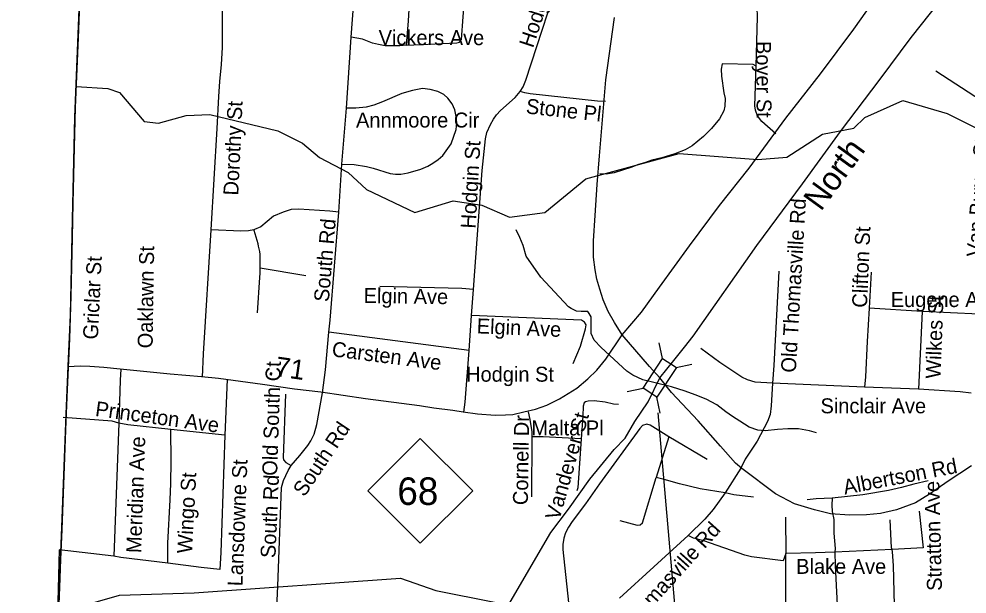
# Model space of a CAD drawing. Extents: x 1662474 to 1856135, y 779280 to 917889.
# Drawn here: x 1689866 to 1695888, y 793820 to 797474 of the extents above; entities that cross this region are included whole.
import ezdxf

# ---------------------------------------------------------------- set-up
doc = ezdxf.new("R2010")
doc.units = 0
for name, color, linetype in [('Exist Boundary Political City Limit New', 7, 'Continuous'), ('Exist Boundary Political CountyLine', 7, 'Continuous'), ('Exist Hydrographic Misc Water Feature', 7, 'Continuous'), ('Exist Railroad Mainline', 7, 'Continuous'), ('Exist Railroad Mainline Label', 7, 'Continuous'), ('Exist Railroad Structure Bridge CELL', 7, 'Continuous'), ('Exist Railroad Structure Bridge Number Label', 7, 'Continuous'), ('Exist Road Non-System Type 51', 7, 'Continuous'), ('Exist Road Non-System Type 51 Label', 7, 'Continuous'), ('Exist Road Primary NC Mileage Hundredths English Label', 7, 'Continuous'), ('Exist Road Primary NC Shield CELL', 7, 'Continuous'), ('Exist Road Primary NC Shield Number Label', 7, 'Continuous'), ('Exist Road Primary NC UnDivided 4 Lane Attributed', 7, 'Continuous'), ('Exist Road Secondary Type 51 Undivided 4 Lane Attributed', 7, 'Continuous'), ('Map Preparation Boundary City Limit Buffer Line', 7, 'Continuous')]:
    doc.layers.add(name, color=color, linetype=linetype)

msp = doc.modelspace()

# ---------------------------------------------------------------- linework, layer by layer
at = {"layer": 'Exist Boundary Political City Limit New'}
for points in [[(1689760.2, 800890.7), (1689901.4, 800886.2), (1690231.1, 800876), (1690383.1, 800871.4), (1690380.2, 800803.5), (1690374.1, 800662.6), (1690347.6, 800042.9), (1690310.5, 799344.8), (1690287.8, 798785.4), (1690283.6, 798668.8), (1690276.9, 798480.8), (1690266.5, 798187.4), (1690261, 798032.2), (1690248.1, 797517.8), (1690241.4, 797353.6), (1690223, 796911.8), (1690215.9, 796656.9)], [(1690215.9, 796656.9), (1690207.8, 796303.1), (1690202.9, 796083.4), (1690195.1, 795715.2), (1690185.8, 795441.4), (1690172.1, 795119.9), (1690164.2, 794918.6), (1690148.5, 794516.1), (1690137.4, 794230.2), (1690130, 794038.8), (1690123.1, 793863.2), (1690108.4, 793485.2)]]:
    msp.add_lwpolyline(points, dxfattribs=at)
at = {"layer": 'Exist Boundary Political CountyLine'}
msp.add_lwpolyline([(1690037.5, 791664.5), (1690168, 795015.6), (1690178, 795270.7), (1690192.5, 795591.5), (1690205.3, 796201.4), (1690220.4, 796849.4), (1690253.3, 797643.4)], dxfattribs=at)
at = {"layer": 'Exist Hydrographic Misc Water Feature'}
for points in [[(1690228.5, 797044), (1690429.8, 797031.6), (1690504.7, 797007.1), (1690660.8, 796823.4), (1690752.7, 796811.7), (1690927.8, 796860.7), (1691078.8, 796867.4), (1691510.8, 796763.5), (1691667.8, 796684.8), (1691775.8, 796594), (1691957.7, 796498.4), (1692073.8, 796391), (1692380.8, 796243.6), (1692622.8, 796317.5), (1692805.8, 796290.7), (1692980.8, 796215), (1693205.8, 796243.2), (1693466.8, 796457.9), (1694059.8, 796619.8), (1694559.8, 796580.1), (1694742.9, 796596), (1694969.9, 796742.4), (1695169.9, 796781), (1695237.9, 796848.6), (1695480.8, 796955.2), (1695762.9, 796874), (1696011.8, 796747.6)], [(1694931.8, 794845.1), (1694887.9, 794857.5), (1694817.8, 794869.6), (1694749.9, 794870.2), (1694683.7, 794864.9), (1694605.8, 794856.7), (1694560, 794860.9), (1694504, 794880.9), (1694444.2, 794917.4), (1694398.2, 794947.9), (1694356.3, 794977.4), (1694298.6, 795022.1), (1694230.5, 795058), (1694160.8, 795086.5), (1694096.8, 795109.1), (1694011, 795137.1), (1693907.1, 795161.4), (1693829.1, 795181.8), (1693765.3, 795210.2), (1693727.5, 795236.4), (1693563.9, 795387.4), (1693520.1, 795433.4), (1693500.3, 795475.7), (1693500.6, 795525.8), (1693500.7, 795581.6), (1693488.8, 795603.2), (1693478.8, 795615.6), (1693462.8, 795616), (1693437, 795614.1), (1693406.8, 795617.9), (1693372.9, 795634.2), (1693356.9, 795644.4), (1693179.8, 795832.7), (1693088.1, 795967.4), (1693068.4, 796035.2), (1693046.7, 796085.6), (1693024.7, 796134.5)], [(1690243.7, 793625), (1690261.8, 793742.8), (1690503.7, 793813.4), (1690978.7, 793826.6), (1692288.8, 793921.5), (1692512.8, 793841.5), (1693269.8, 793691.5), (1693377.8, 793623.6), (1693651.8, 793522.9), (1693959.8, 793487.1), (1694548.8, 793222.4), (1695381.8, 793202.2), (1695730.8, 793057.2), (1695919.9, 792846.6), (1695976.9, 792720.7), (1695990.8, 792464.4), (1695921.8, 792272.1)]]:
    msp.add_lwpolyline(points, dxfattribs=at)
at = {"layer": 'Exist Railroad Mainline'}
msp.add_lwpolyline([(1692978.1, 793753.9), (1693133.5, 794023.1), (1693244.7, 794210.6), (1693355.7, 794359.7), (1693492.8, 794548.9), (1693645.7, 794738.2), (1693716.1, 794809.9), (1693777.4, 794915.8), (1693862.4, 795041.9), (1693936, 795193.1), (1694024.8, 795304.5), (1694093.7, 795387.6), (1694147.8, 795459.3), (1694553, 796035), (1694843.6, 796425.6), (1695085.3, 796758.1), (1695337.3, 797092.4), (1695532.7, 797355.6), (1695836.9, 797740.1)], dxfattribs=at)
at = {"layer": 'Exist Railroad Structure Bridge CELL'}
for p, q in [((1693954, 795315.9), (1693932.9, 795416.6)), ((1694040.1, 795259.6), (1694140.8, 795280.7)), ((1693729.6, 795106.4), (1693830.3, 795127.5)), ((1693939.6, 794969.2), (1693918.5, 795069.9))]:
    msp.add_line(p, q, dxfattribs=at)
msp.add_lwpolyline([(1693830.3, 795127.5), (1693953.6, 795316.2), (1694041.7, 795258.6), (1693918.5, 795069.9)], close=True, dxfattribs=at)
at = {"layer": 'Exist Railroad Structure Bridge Number Label'}
msp.add_line((1693924.1, 794970.6), (1694146.5, 792408.1), dxfattribs=at)
at = {"layer": 'Exist Road Non-System Type 51'}
for p, q in [((1691976, 797357.2), (1692038.6, 798238)), ((1691945.2, 796907.4), (1691976, 797357.2)), ((1691917.6, 796550.7), (1691945.2, 796907.4)), ((1691896.8, 796247), (1691917.6, 796550.7)), ((1691688.1, 795842.6), (1691398.6, 795889.5)), ((1695279.6, 795864.1), (1695267.2, 795635.5)), ((1692741.1, 795589.2), (1692752.6, 795755.9)), ((1695602.1, 795616), (1695267.2, 795635.5)), ((1692724.8, 795368.2), (1692741.1, 795589.2)), ((1695602.1, 795616), (1695580.4, 795122.6)), ((1695962.2, 795597.7), (1695602.1, 795616)), ((1692724.8, 795368.2), (1691833.8, 795484.6)), ((1691188.1, 795182.2), (1691173.4, 794829.2)), ((1695237.6, 795134.9), (1694652.4, 795159.6)), ((1695580.4, 795122.6), (1695237.6, 795134.9)), ((1690499.4, 794905.6), (1690467.6, 794059.7)), ((1691173.4, 794829.2), (1690829.5, 794865.9)), ((1693124.2, 794819.5), (1693121.6, 794437.9)), ((1693993, 794818.7), (1693913.1, 794559.9)), ((1694237.6, 794674.6), (1693993, 794818.7)), ((1694451.2, 794619.5), (1694351, 794463.1)), ((1694735.8, 794309.2), (1694736.6, 794077.2)), ((1694116.9, 794191.9), (1693679.4, 793793.5)), ((1695411.6, 794103.5), (1695048.4, 794086.2))]:
    msp.add_line(p, q, dxfattribs=at)
for points in [[(1691086.8, 796133.1), (1691125.1, 796778.8), (1691135.1, 796980.4), (1691141.1, 797077.2), (1691151.6, 797183.8), (1691158.1, 797293.2), (1691159.4, 797531.8), (1691166, 797802.1), (1691172.4, 798011.9), (1691189.6, 798391.6)], [(1692326.4, 797307.1), (1692340.2, 797461.7), (1692378.1, 798104.7), (1692384.6, 798135.9)], [(1692326.4, 797307.1), (1692647.4, 797322.1), (1692663.1, 797326), (1692676.5, 797343.4), (1692729.8, 798064.6), (1692780.4, 798082.7)], [(1693048.9, 797013.9), (1693067.6, 797043.1), (1693084.4, 797085.4), (1693328.1, 797833.6), (1693341, 797865.9)], [(1694548.4, 797174.6), (1694556.5, 797486.6), (1694555.8, 797545.7)], [(1692326.4, 797307.1), (1692285.1, 797303.7), (1692192.5, 797303.4), (1692149.8, 797310.8), (1692111.9, 797320.8), (1692048.6, 797344.6), (1691976, 797357.2)], [(1694548.4, 797174.6), (1694528.6, 797183.5), (1694332.4, 797189.8), (1694326.4, 797154.1), (1694329.2, 797109.8), (1694342.4, 797003.9), (1694351, 796969), (1694349.4, 796920.2), (1694342.4, 796889.8), (1694316.4, 796839.1), (1694264.1, 796778), (1694213.5, 796726.2), (1694141, 796668.8), (1694097.4, 796642.2), (1694032.4, 796616), (1693950.2, 796592.2), (1693886.4, 796577.4), (1693845.8, 796561.4), (1693802.1, 796549.9), (1693753.4, 796529.7), (1693646.2, 796496.1), (1693595.6, 796487.7), (1693554.9, 796490.6)], [(1694673.9, 796743.9), (1694584.1, 796821.9), (1694558.1, 796859.4), (1694543.6, 796895.2), (1694540.8, 796921.5), (1694548.4, 797174.6)], [(1696072.5, 796907.1), (1695980.6, 796953.9), (1695689.2, 797141.8)], [(1691917.6, 796550.7), (1691994.1, 796549.1), (1692072.9, 796537), (1692115.4, 796526.8), (1692223.8, 796492.4), (1692256.9, 796487.4), (1692292.2, 796487.4), (1692337.1, 796495.6), (1692418, 796520), (1692462.9, 796538.9), (1692495.1, 796557.8), (1692527.6, 796579.9), (1692558.6, 796605.8), (1692611.6, 796681.4), (1692642.6, 796771.9), (1692647.9, 796813.4), (1692642.9, 796854.6), (1692634.2, 796895.9), (1692616.9, 796934.9), (1692589.4, 796970.9), (1692565.5, 796993.4), (1692526.1, 797012.4), (1692478.4, 797025.8), (1692428.1, 797031), (1692364.9, 797019.2), (1692297.5, 797000.2), (1692175.6, 796946.5), (1692120.9, 796926.2), (1692071, 796912.6), (1692006.1, 796907.6), (1691945.2, 796907.4)], [(1692752.6, 795755.9), (1692808.2, 796511.6), (1692829, 796712.1), (1692838.1, 796751.8), (1692860.2, 796804.2), (1692879.4, 796838.1), (1692899.9, 796865.4), (1692924.8, 796892.2), (1693017.1, 796975.9), (1693048.9, 797013.9)], [(1693590.6, 796948.6), (1693540.5, 796952), (1693113.2, 796998.9), (1693078.9, 797004.8), (1693048.9, 797013.9)], [(1691896.8, 796247), (1691840.9, 796253.6), (1691643.4, 796265.9), (1691594.1, 796262.5), (1691543.6, 796247), (1691482, 796221.2), (1691401.1, 796152.8), (1691361.9, 796135.2), (1691358.1, 796134.7)], [(1691833.8, 795484.6), (1691842.9, 795559.1), (1691896.8, 796247)], [(1691031.4, 795197.7), (1691037.6, 795346.2), (1691086.8, 796133.1)], [(1691358.1, 796134.7), (1691324, 796127.1), (1691274.6, 796125.2), (1691086.8, 796133.1)], [(1691398.6, 795889.5), (1691398.6, 795960.2), (1691397.5, 795976.7), (1691394.9, 795996.6), (1691388.1, 796029.7), (1691384.4, 796044.1), (1691359.1, 796130.5), (1691358.1, 796134.7)], [(1691381, 795606.6), (1691395.1, 795830.2), (1691397.5, 795859.4), (1691398.6, 795889.5)], [(1694692.8, 795871.2), (1694661.5, 795273), (1694652.4, 795159.6)], [(1692752.6, 795755.9), (1692678.9, 795761.7), (1692157.6, 795774.9)], [(1695267.2, 795635.5), (1695253.4, 795425.5), (1695243.4, 795199), (1695237.6, 795134.9)], [(1693385.6, 795285.6), (1693433.6, 795394.5), (1693464.9, 795505.2), (1693468.4, 795529.4), (1693458.9, 795548.4), (1693439.8, 795559.4), (1692741.1, 795589.2)], [(1691793.9, 795098.5), (1691811.9, 795245.2), (1691833.8, 795484.6)], [(1692691.6, 794975.1), (1692699.4, 795039.7), (1692724.8, 795368.2)], [(1694652.4, 795159.6), (1694543.1, 795167), (1694493.2, 795181.2), (1694456.5, 795196.9), (1694317.4, 795291.7), (1694198, 795379.4)], [(1690513.5, 795249.1), (1690508.9, 795179.9), (1690499.4, 794905.6)], [(1694652.4, 795159.6), (1694644.1, 795015.8), (1694636.6, 794960.7), (1694620.6, 794916.1), (1694554.9, 794791.4), (1694478.9, 794676.2), (1694451.2, 794619.5)], [(1691559.8, 795090.6), (1691543.4, 794688.5), (1691546.1, 794672.2), (1691561, 794655.7), (1691595.6, 794636.5)], [(1691595.6, 794636.5), (1691650, 794699.5), (1691699.6, 794763.4), (1691719.9, 794793.2), (1691740.9, 794834.9), (1691757.1, 794897.7), (1691793.9, 795098.5)], [(1695914.8, 795095.9), (1695843.9, 795105), (1695580.4, 795122.6)], [(1693675.1, 795024.4), (1693641.4, 795027.4), (1693588.9, 795038.9), (1693518.8, 795046.8), (1693481.1, 795044.9), (1693464.4, 795040.2), (1693456.8, 795034.4), (1693449.6, 795013.9), (1693448.4, 794949.9), (1693436.1, 794805.4)], [(1693100.6, 794977.2), (1693111.9, 794928.2), (1693124.2, 794851.5), (1693124.2, 794819.5)], [(1690499.4, 794905.6), (1690458.6, 794917.4), (1690146.6, 794942)], [(1690829.5, 794865.9), (1690558.1, 794894.9), (1690499.4, 794905.6)], [(1690811.6, 794015.6), (1690811.1, 794143.4), (1690827.1, 794418.4), (1690830.6, 794521.6), (1690832.1, 794664.6), (1690829.5, 794865.9)], [(1693993, 794818.7), (1693875.4, 794893.2), (1693854.9, 794898.8), (1693826.9, 794890.4), (1693810.1, 794872.2), (1693552.9, 794519.5), (1693465.1, 794394), (1693379.4, 794279.9), (1693355.5, 794243.9), (1693338.4, 794209), (1693327.4, 794174.4), (1693320.6, 794135.2), (1693320.6, 794102.2), (1693355.5, 793765.4), (1693372.9, 793718.4), (1693397.8, 793675.7), (1693429.8, 793637.6), (1693474.1, 793599.9)], [(1691173.4, 794829.2), (1691148.9, 794083.5), (1691140.6, 793974.9), (1691023, 793988.2), (1690811.6, 794015.6)], [(1693436.1, 794805.4), (1693195.1, 794818.4), (1693124.2, 794819.5)], [(1693436.1, 794805.4), (1693415.1, 794493.8), (1693409.9, 794476.4)], [(1691480.6, 793227.1), (1691511.1, 793870.4), (1691534.2, 794496.9), (1691545.9, 794542.1), (1691575.1, 794605.9), (1691595.6, 794636.5)], [(1693682.5, 794288.2), (1693792.2, 794257.5), (1693811.6, 794260.4), (1693825.6, 794272.5), (1693913.1, 794559.9)], [(1694351, 794463.1), (1694193, 794488.2), (1694061, 794520.2), (1693964.9, 794548.1), (1693913.1, 794559.9)], [(1696451.5, 794580.9), (1696220, 794601.4), (1696193.8, 794599.8), (1696172.8, 794589.2), (1696156.5, 794573), (1696143.4, 794555.4), (1696133.9, 794513.7), (1696103.1, 793995.6), (1696038.4, 793170.2), (1696034.9, 793152.6), (1696025.5, 793133.9), (1696010.6, 793119.5), (1695998.8, 793112.9), (1695978.8, 793107.4), (1695964.9, 793107.9), (1695491.9, 793171.2), (1695468, 793185.4), (1695450.1, 793206.7), (1695442.1, 793227.1), (1695439.9, 793243.9), (1695420, 794000.6), (1695415.5, 794088), (1695411.6, 794103.5)], [(1695641.2, 794539.2), (1695550.4, 794518.9), (1695472.8, 794496.4), (1695388.5, 794476.9), (1695226.9, 794449.4), (1695030.5, 794428.7)], [(1694351, 794463.1), (1694275.1, 794356.5), (1694222.4, 794295.1), (1694116.9, 794191.9)], [(1694532.1, 794435.8), (1694407.4, 794451.2), (1694351, 794463.1)], [(1695030.5, 794428.7), (1694929.1, 794424.5), (1694872, 794417.9)], [(1695030.5, 794428.7), (1695029.1, 794383.8), (1695031.9, 794345.2), (1695041.5, 794293)], [(1695583.8, 794346), (1695609, 794114.2), (1695411.6, 794103.5)], [(1695041.5, 794293), (1695041.5, 794207.7), (1695050.1, 794109.2), (1695048.4, 794086.2)], [(1695411.6, 794103.5), (1695408.4, 794114.2), (1695400.4, 794292.2)], [(1694736.6, 794077.2), (1694720.2, 794030.8), (1694520, 794057.2), (1694476.8, 794068), (1694215.4, 794157.2), (1694149.9, 794175.4), (1694116.9, 794191.9)], [(1690467.6, 794059.7), (1690120.9, 794101.1), (1690099.4, 793271.8), (1690086.8, 793128.7), (1690065, 792962.2), (1690027.8, 792475.4), (1689982.6, 791587.8), (1689978.6, 791572), (1689969.8, 791561.8), (1689957.9, 791554.2), (1689941.9, 791554.4)], [(1695865.4, 791383.6), (1695881.4, 791358.9), (1695886.6, 791332.4), (1695881.1, 791296.2), (1695865.4, 791269.4), (1695574.9, 790976), (1695339.6, 790729.5), (1694643.1, 791256.9), (1694622.4, 791286.2), (1694613.4, 791312.8), (1694610.9, 791345), (1694680.6, 792229.8), (1694705.9, 792351.2), (1694736.6, 792470.2), (1694742.9, 792534.2), (1694737.6, 793311.9), (1694736.6, 794077.2)], [(1695048.4, 794086.2), (1694926.1, 794080.9), (1694736.6, 794077.2)], [(1695048.4, 794086.2), (1695050.1, 794000.4), (1695122.1, 792578.4)], [(1690811.6, 794015.6), (1690512, 794051.8), (1690467.6, 794059.7)]]:
    msp.add_lwpolyline(points, dxfattribs=at)
at = {"layer": 'Exist Road Primary NC Shield CELL'}
msp.add_lwpolyline([(1692082.2, 794475.7), (1692415.2, 794808.7), (1692748.2, 794475.7), (1692415.2, 794142.7)], close=True, dxfattribs=at)
at = {"layer": 'Exist Road Primary NC UnDivided 4 Lane Attributed'}
for points in [[(1693696.4, 795466.8), (1693647.7, 795545.4), (1693608.1, 795615.7), (1693577.5, 795689.4), (1693555.7, 795756.8), (1693537.4, 795821.1), (1693525.4, 795879.9), (1693516.1, 795960.9), (1693516.1, 796064.8), (1693524.9, 796225.1), (1693539.1, 796421.4), (1693553.3, 796603.5), (1693594, 797086.5), (1693648, 797483.3)], [(1690177.8, 795265.2), (1690253.4, 795269.3), (1690315.6, 795267.2), (1690404.7, 795261.2), (1690509.3, 795251), (1690825.8, 795219.5), (1691026.1, 795202), (1691132.6, 795190.9), (1691413.6, 795153.4), (1691616.4, 795124), (1691782.9, 795104), (1692067.1, 795063.1), (1692410.3, 795017.5), (1692500.2, 795003.5), (1692621.4, 794987.7), (1692688.2, 794978.6), (1692778.4, 794966), (1692889.6, 794956.6), (1692956.5, 794958.3), (1693002.1, 794961.3), (1693073.7, 794978.3), (1693146.1, 794994.5), (1693219.8, 795019.2), (1693298.8, 795059.3), (1693410.2, 795127.9), (1693479.7, 795187.5), (1693535.5, 795243.3), (1693593.6, 795312.8), (1693696.4, 795466.8)]]:
    msp.add_lwpolyline(points, dxfattribs=at)
at = {"layer": 'Exist Road Secondary Type 51 Undivided 4 Lane Attributed'}
for points in [[(1693696.4, 795466.8), (1693821.1, 795610.7), (1693935.3, 795770.7), (1694124.5, 796032.8), (1694316, 796289.4), (1694503.4, 796525.6), (1694736.5, 796843.2), (1694956.5, 797124.2), (1695168.4, 797409.3), (1695441.3, 797796.2)], [(1693936, 795193.1), (1693870.6, 795265.9), (1693696.4, 795466.8)], [(1695916.6, 794634.1), (1695768.5, 794536.5), (1695650.1, 794453.6), (1695561.3, 794400.3), (1695439.9, 794355.9), (1695339.2, 794332.3), (1695250.4, 794323.4), (1695142.1, 794320.8), (1695021.4, 794328.8), (1694919.8, 794355.3), (1694792.1, 794393.1), (1694671.3, 794457.5), (1694458.1, 794618.4), (1694417.8, 794650.5), (1694321.3, 794759.1), (1694180.4, 794920), (1694011.4, 795101), (1693936, 795193.1)]]:
    msp.add_lwpolyline(points, dxfattribs=at)
at = {"layer": 'Map Preparation Boundary City Limit Buffer Line'}
for points in [[(1689760.2, 800890.7), (1689901.4, 800886.2), (1690231.1, 800876), (1690383.1, 800871.4), (1690380.2, 800803.5), (1690374.1, 800662.6), (1690347.6, 800042.9), (1690310.5, 799344.8), (1690287.8, 798785.4), (1690283.6, 798668.8), (1690276.9, 798480.8), (1690266.5, 798187.4), (1690261, 798032.2), (1690248.1, 797517.8), (1690241.4, 797353.6), (1690223, 796911.8), (1690215.9, 796656.9)], [(1690215.9, 796656.9), (1690207.8, 796303.1), (1690202.9, 796083.4), (1690195.1, 795715.2), (1690185.8, 795441.4), (1690172.1, 795119.9), (1690164.2, 794918.6), (1690148.5, 794516.1), (1690137.4, 794230.2), (1690130, 794038.8), (1690123.1, 793863.2), (1690108.4, 793485.2)]]:
    msp.add_lwpolyline(points, dxfattribs=at)

# ---------------------------------------------------------------- texts
at = {"layer": 'Exist Railroad Mainline Label'}
msp.add_text('North', height=150, rotation=53.98601, dxfattribs=at).set_placement((1694959.8, 796246.7))
at = {"layer": 'Exist Road Non-System Type 51 Label'}
for s, rotation, p in [('Hodgin St', 71.74877, (1693130.7, 797285.3)), ('Boyer St', 270.46458, (1694547.9, 797333.4)), ('Stone Pl', 353.71877, (1693082.6, 796873.9)), ('Dorothy St', 87.34256, (1691258.6, 796350.5)), ('Van Buren St', 86.38809, (1695980.4, 795960.6)), ('Hodgin St', 86.76527, (1692766.3, 796140.1)), ('Old Thomasville Rd', 86.63548, (1694800.3, 795224.4)), ('South Rd', 85.07802, (1691833.6, 795673.2)), ('Clifton St', 87.51568, (1695252.3, 795637.5)), ('Oaklawn St', 89.07649, (1690714.3, 795380.7)), ('Griclar St', 87.31391, (1690367.1, 795435.6)), ('Elgin Ave', 359.14783, (1692054.6, 795669.5)), ('Wilkes St', 87.87476, (1695719.5, 795186.7)), ('Elgin Ave', 357.50834, (1692772, 795476.6)), ('Carsten Ave', 352.66036, (1691849.4, 795331.2)), ('Old South Ct', 88.06118, (1691505.3, 794569.9)), ('Princeton Ave', 352.23039, (1690346.4, 794951.8)), ('Vandever St', 74.30366, (1693298.3, 794284.1)), ('South Rd', 56.20833, (1691678.7, 794432.4)), ('Cornell Dr', 89.16362, (1693098.3, 794384.4)), ('Meridian Ave', 87.96131, (1690641.8, 794079.2)), ('Lansdowne St', 87.69903, (1691285.1, 793868.1)), ('Albertson Rd', 10.90561, (1695111.1, 794451.4)), ('Wingo St', 86.87056, (1690964.6, 794075.6)), ('South Rd', 87.51109, (1691494.7, 794047.2)), ('Stratton Ave', 91.43127, (1695729.2, 793841.2)), ('Old Thomasville Rd', 48.12709, (1693589.1, 793398.8))]:
    msp.add_text(s, height=95, rotation=rotation, dxfattribs=at).set_placement(p)
for s, p in [('Vickers Ave', (1692150.4, 797307.7)), ('Annmoore Cir', (1692006.7, 796784.2)), ('Eugene Ave', (1695403.3, 795643.4)), ('Hodgin St', (1692706.1, 795169.2)), ('Sinclair Ave', (1694957.4, 794968.3)), ('Malta Pl', (1693120.7, 794827.8)), ('Blake Ave', (1694802.8, 793948.2))]:
    msp.add_text(s, height=95, dxfattribs=at).set_placement(p)
at = {"layer": 'Exist Road Primary NC Mileage Hundredths English Label'}
msp.add_text('.71', height=125, rotation=351.75197, dxfattribs=at).set_placement((1691442.2, 795212.4))
at = {"layer": 'Exist Road Primary NC Shield Number Label'}
msp.add_text('68', height=175, dxfattribs=at).set_placement((1692269.3, 794386))

doc.saveas('drawing.dxf')
